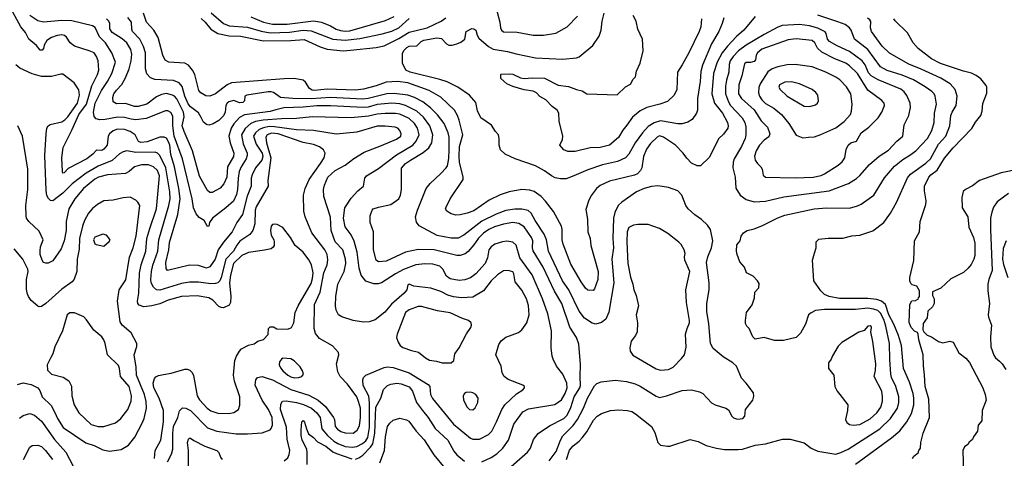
# Model space of a CAD drawing. Extents: x 997026 to 1115308, y 536381 to 619039.
# Tile 437 of 484: x 1089145 to 1097794, y 558885 to 562737. Entities that reach past the tile are written whole.
import ezdxf

# ---------------------------------------------------------------- set-up
doc = ezdxf.new("R2010")
doc.units = 0

msp = doc.modelspace()

# ---------------------------------------------------------------- linework, layer by layer
at = {"layer": '0CON20XD'}
for points in [[(1093332.5, 559205), (1093379.1, 559315), (1093406.5, 559355), (1093508.3, 559451.7), (1093565, 559486.7), (1093580, 559505), (1093580, 559515), (1093565, 559528), (1093435, 559577.1), (1093400, 559605), (1093384, 559635), (1093373.8, 559695), (1093326, 559795), (1093354.4, 559885), (1093375, 559916), (1093415, 559948), (1093525, 559990), (1093556.6, 560013.4), (1093599.2, 560075), (1093620.6, 560145), (1093613.5, 560226.5), (1093595.4, 560285), (1093555, 560360.8), (1093498.1, 560435), (1093485.5, 560505), (1093475, 560524), (1093435.6, 560534.4), (1093395, 560530.5), (1093343, 560497), (1093287.3, 560442.7), (1093220, 560355), (1093125, 560299.1), (1093025, 560293.9), (1092954.7, 560304.7), (1092905, 560317.9), (1092845, 560349.2), (1092755, 560380.4), (1092607.5, 560397.5), (1092565, 560413.3), (1092555, 560407.5), (1092544.3, 560365), (1092521.9, 560335), (1092411.2, 560238.8), (1092350.9, 560169.1), (1092267.2, 560102.8), (1092215, 560084.4), (1092165, 560080.6), (1092074.1, 560095.9), (1091975, 560126.9), (1091945, 560146), (1091925.8, 560185), (1091920, 560225), (1091921.1, 560305), (1091938.1, 560415), (1091996.2, 560525), (1092008.2, 560595), (1092007.3, 560635), (1091984.4, 560715), (1091916.4, 560785), (1091880.5, 560885), (1091875, 561002.5), (1091815.6, 561185), (1091814.4, 561245), (1091821.5, 561285), (1091850.5, 561355), (1091915, 561413.5), (1092005, 561458.9), (1092081.2, 561518.8), (1092170, 561575), (1092322.5, 561632.5), (1092455, 561688.5), (1092491.9, 561715), (1092496.9, 561735), (1092485, 561763.8), (1092465, 561784.2), (1092442.1, 561792.1), (1092355, 561803.5), (1092285, 561802.7), (1092105, 561748.8), (1091925, 561731.8), (1091725, 561764.7), (1091575, 561770.6), (1091382.3, 561797.7), (1091335, 561798), (1091285, 561788.1), (1091247.8, 561772.2), (1091215.3, 561745), (1091199.2, 561715), (1091221.4, 561645), (1091275.3, 561564.7), (1091280.6, 561535), (1091272.2, 561505), (1091214.6, 561435), (1091186.7, 561375), (1091179.1, 561345), (1091176.6, 561275), (1091143.5, 561186.5), (1091102.3, 561027.7), (1091053, 560957), (1091010, 560875), (1090935.3, 560784.7), (1090888.2, 560715), (1090861.2, 560635), (1090815, 560568.1), (1090785, 560555.6), (1090715, 560578.5), (1090635, 560582.1), (1090443.5, 560533.5), (1090431.2, 560551.2), (1090427.2, 560605), (1090454, 560715), (1090460.5, 560780.5), (1090533.8, 561026.2), (1090553.8, 561165), (1090543.7, 561253.7), (1090504, 561445), (1090472.3, 561552.3), (1090462.2, 561635), (1090453.2, 561665), (1090435, 561695.5), (1090415, 561704.6), (1090374.5, 561704.5), (1090265, 561663.3), (1090209.7, 561659.7), (1090187.3, 561667.3), (1090158.1, 561725), (1090115, 561754.6), (1090065, 561773.8), (1090005, 561774.6), (1089965, 561760.5), (1089933.3, 561735), (1089922.5, 561715), (1089912.2, 561635), (1089885, 561599.2), (1089865, 561590), (1089818.3, 561591.7), (1089786, 561555), (1089735, 561514.6), (1089570.5, 561429.5), (1089535, 561392.5), (1089525, 561390), (1089520, 561405), (1089514.5, 561524.5), (1089525.6, 561615), (1089603.7, 561766.4), (1089665, 561903.9), (1089731.4, 561995), (1089777.8, 562155), (1089829.2, 562255), (1089839.7, 562295), (1089835.3, 562375), (1089818.9, 562415), (1089797.8, 562445), (1089756.2, 562465), (1089626.2, 562505), (1089586.9, 562535), (1089555.7, 562585), (1089538.3, 562598.3), (1089515, 562604.5), (1089472.6, 562597.4), (1089425, 562582.2), (1089382, 562555), (1089358.8, 562515), (1089353.3, 562485), (1089340.7, 562469.3), (1089325, 562468.8), (1089291.4, 562511.4), (1089225, 562566), (1089195.6, 562625), (1089155, 562675.7), (1089067.3, 562835)], [(1095605, 562764), (1095506.9, 562645), (1095441.2, 562588.8), (1095361.1, 562505), (1095315.9, 562445), (1095270, 562365), (1095239.6, 562265), (1095223.6, 562085), (1095247.1, 562005), (1095319.6, 561915), (1095361.5, 561835), (1095368.9, 561805), (1095364.4, 561785), (1095327, 561733), (1095285.6, 561694.4), (1095201.7, 561528.3), (1095125, 561453.8), (1095095, 561453.8), (1095045.9, 561475.9), (1095005, 561520), (1094974, 561565), (1094904, 561635), (1094800, 561705), (1094765, 561717.5), (1094745, 561706.9), (1094685, 561648.9), (1094649.7, 561600.3), (1094624.2, 561535), (1094609.2, 561435), (1094597.4, 561412.6), (1094571.4, 561385), (1094545, 561371.5), (1094325, 561320.5), (1094245, 561280.6), (1094211.4, 561255), (1094168.6, 561195), (1094145, 561153.3), (1094118.8, 561071.2), (1094132.9, 560985), (1094135.7, 560875), (1094155.6, 560815), (1094162.9, 560755), (1094225.6, 560525), (1094224.2, 560455), (1094195, 560372.5), (1094181.7, 560358.3), (1094135, 560361.2), (1094115, 560379.2), (1094075.6, 560435), (1093985, 560590), (1093920, 560765), (1093911.1, 560805), (1093909.4, 560895), (1093902.9, 560925), (1093832.6, 561052.6), (1093762.4, 561142.4), (1093725.6, 561185), (1093665, 561227.5), (1093625, 561240), (1093555, 561246.7), (1093445, 561225.6), (1093365, 561200.6), (1093268, 561152), (1093135, 561059.5), (1093075, 561036.9), (1093015, 561022.5), (1092975, 561020), (1092935, 561032), (1092895.8, 561055.8), (1092886, 561075), (1092888, 561085), (1092925.8, 561165), (1093040, 561335), (1093040, 561355), (1093008.7, 561485), (1093004.2, 561535), (1093006.5, 561625), (1093038.2, 561725), (1093004.5, 561855.5), (1092991.8, 561895), (1092962.6, 561942.6), (1092845, 562056.5), (1092742.9, 562115), (1092555, 562184.2), (1092464.1, 562194.1), (1092365, 562187.5), (1092275, 562155.9), (1092165, 562127.9), (1092095, 562117.3), (1091845, 562127.2), (1091735, 562116.2), (1091715, 562118.8), (1091691.7, 562131.7), (1091655, 562189.1), (1091635, 562206.6), (1091555, 562221.8), (1091467.1, 562217.1), (1091005, 562182.9), (1090967.1, 562165), (1090865, 562085.6), (1090815, 562065.6), (1090779.3, 562069.3), (1090734.5, 562094.5), (1090718.1, 562115), (1090682.3, 562255), (1090663.7, 562293.6), (1090628.8, 562338.8), (1090595, 562356.7), (1090453.4, 562363.4), (1090422.6, 562382.6), (1090403.3, 562425), (1090360.2, 562580.2), (1090324.4, 562645), (1090257.5, 562715), (1090231.5, 562795)], [(1090826.7, 562796.7), (1090935.1, 562705.2), (1090985, 562684.4), (1091145, 562673.1), (1091266.7, 562636.7), (1091345, 562622.8), (1091515, 562626.6), (1091635, 562645.6), (1091705, 562640.7), (1091895, 562566.2), (1092005, 562557.2), (1092131.5, 562571.5), (1092327.5, 562612.5), (1092415, 562637.3), (1092475, 562667.1), (1092565, 562747.3)], [(1095141.5, 562338.5), (1095126.9, 562283.1), (1095122.8, 562195), (1095097.7, 562045), (1095097.4, 561942.6), (1095090, 561915), (1095050.3, 561859.7), (1095015, 561837.1), (1094965, 561822.5), (1094925, 561823.8), (1094775, 561847.9), (1094717.2, 561832.8), (1094665, 561800.4), (1094614, 561745), (1094550, 561655), (1094496.4, 561555), (1094467.1, 561525), (1094396.8, 561493.2), (1094265, 561461.3), (1094135, 561418), (1094012, 561365), (1093945, 561339.5), (1093895, 561339.5), (1093848.3, 561348.3), (1093815, 561365.5), (1093755, 561410.5), (1093675, 561454.3), (1093495.6, 561515.6), (1093407.7, 561557.7), (1093366.7, 561595), (1093356.2, 561635), (1093356.2, 561695), (1093350, 561725), (1093324.2, 561754.2), (1093289.7, 561809.7), (1093195.8, 561875), (1093167, 561937), (1093150.2, 562010.2), (1093095.9, 562075.9), (1092993.5, 562143.5), (1092900.9, 562190.9), (1092835, 562212.2), (1092575.3, 562275.3), (1092535.3, 562295.3), (1092506.2, 562355), (1092507.9, 562442.1), (1092521.5, 562468.5), (1092545, 562493.8), (1092565, 562504.6), (1092631.7, 562508.3), (1092670.8, 562545), (1092695, 562558.2), (1092807.8, 562577.8), (1092851.2, 562571.2), (1092895, 562525.4), (1092914.7, 562514.7), (1092944, 562514), (1092985, 562524.1), (1093020.9, 562539.1), (1093054, 562565), (1093066.2, 562635), (1093115, 562660.6), (1093135, 562657.5), (1093150, 562645), (1093162.7, 562602.7), (1093178.8, 562575), (1093262.1, 562502.1), (1093305, 562479.1), (1093428.5, 562458.5), (1093505, 562436.9), (1093675, 562402.9), (1093915, 562391.5), (1094035, 562403.1), (1094057.8, 562412.2), (1094179.1, 562510.9), (1094235, 562593.8), (1094252.9, 562645), (1094260.8, 562725), (1094277.3, 562795)], [(1093334.5, 562815), (1093361.1, 562715), (1093366.9, 562665), (1093375.8, 562645), (1093395, 562631.1), (1093515, 562626.7), (1093655, 562600), (1093745, 562600), (1093855, 562618.6), (1093954.5, 562675.5), (1094045, 562768)], [(1093205, 558854.5), (1093285, 558892.2), (1093337.1, 558925), (1093388.1, 558975), (1093438.9, 559045), (1093485, 559185.8), (1093565, 559294.4), (1093615, 559320.4), (1093845, 559357.1), (1093905, 559400), (1093935.9, 559455), (1093953.1, 559505), (1093950, 559545), (1093914.4, 559625), (1093861.4, 559695), (1093830, 559755), (1093822.6, 559782.6), (1093813.1, 559855), (1093817.5, 560005), (1093784.4, 560155.6), (1093737.3, 560285), (1093645.2, 560495.2), (1093538.4, 560645), (1093506.2, 560756.2), (1093475, 560783.6), (1093425, 560792.1), (1093385, 560787.3), (1093318, 560765), (1093285, 560742.2), (1093265.5, 560715), (1093254.6, 560645.4), (1093234.1, 560595.9), (1093152.1, 560505), (1093105, 560471.1), (1093055.8, 560454.2), (1093005, 560448), (1092925, 560461.1), (1092895.2, 560485.2), (1092862.7, 560545), (1092835, 560573.1), (1092775, 560590.9), (1092704.7, 560594.7), (1092623.8, 560583.8), (1092515.7, 560544.3), (1092445, 560505.9), (1092323.1, 560426.9), (1092293.8, 560416.2), (1092255, 560416.2), (1092185, 560441.1), (1092143, 560493), (1092127.3, 560555), (1092109.7, 560695), (1092082.3, 560792.3), (1092055, 560848.1), (1092005, 560919.2), (1091988.4, 560995), (1092000.4, 561085), (1092055, 561170.6), (1092114.3, 561235), (1092164.2, 561275), (1092176, 561345), (1092190.8, 561365), (1092295, 561429.4), (1092455, 561550.9), (1092598.8, 561635), (1092628.6, 561671.4), (1092652.8, 561725), (1092638.2, 561785), (1092613.4, 561825), (1092565, 561868.6), (1092485, 561906.2), (1092445, 561913.8), (1092355, 561913.8), (1092285, 561908.9), (1092209.9, 561890.1), (1092055, 561874.2), (1091715, 561884.7), (1091575, 561869.4), (1091445, 561867.9), (1091284.6, 561855.4), (1091216.6, 561843.4), (1091173.9, 561826.1), (1091125, 561781.5), (1091091.9, 561725), (1091108.5, 561648.5), (1091141.6, 561565), (1091143.4, 561545), (1091135.3, 561515), (1091090.9, 561445), (1091073.8, 561405), (1091062.7, 561345), (1091057.5, 561245), (1091047.8, 561202.3), (1091021.8, 561145), (1090955.7, 561084.3), (1090836.9, 560995), (1090811.2, 560955), (1090805, 560923.3), (1090795, 560922.5), (1090765, 560973.8), (1090720.6, 561000.6), (1090693.4, 561033.4), (1090672.1, 561085), (1090660.6, 561165), (1090574.3, 561515), (1090501.8, 561715), (1090490.6, 561805), (1090491.3, 561891.3), (1090472.4, 561922.4), (1090445, 561937.1), (1090425, 561936.6), (1090255, 561868.8), (1090165, 561856.7), (1090124, 561864), (1090065, 561877.1), (1090005, 561880.4), (1089895, 561860.2), (1089849.2, 561859.2), (1089816.3, 561866.3), (1089798, 561888), (1089793.2, 561925), (1089806.2, 562005), (1089862.6, 562115), (1089915.8, 562195), (1089952.7, 562265), (1089986.9, 562365), (1089955.3, 562445.3), (1089899.6, 562535), (1089847.1, 562587.1), (1089807.5, 562667.5), (1089783, 562683), (1089603.2, 562726.8), (1089515, 562730), (1089354.1, 562714.1), (1089305, 562726), (1089233.8, 562773.8)], [(1089936.9, 562656.9), (1089935.4, 562705), (1089927.9, 562725), (1089906.7, 562745)], [(1093796.8, 558863.2), (1093856.5, 558945), (1093894.1, 559045), (1093916.1, 559083.9), (1094006.5, 559173.5), (1094044.4, 559225.6), (1094097.7, 559325), (1094131.5, 559415), (1094195, 559520.8), (1094215, 559542.9), (1094251.7, 559558.3), (1094375, 559570.5), (1094475, 559561.1), (1094551.4, 559538.6), (1094595, 559519.5), (1094735, 559432.2), (1094765, 559419.4), (1094825, 559433.3), (1094965, 559480), (1095045, 559487.5), (1095115, 559470.5), (1095145, 559453.1), (1095221.2, 559371.2), (1095255, 559354.4), (1095347.1, 559327.1), (1095371.7, 559311.7), (1095401.2, 559255), (1095415, 559241.2), (1095449.5, 559229.5), (1095497.5, 559235), (1095513.8, 559255), (1095520, 559315), (1095583.2, 559396.8), (1095592.3, 559432.3), (1095589.1, 559459.1), (1095525, 559546.7), (1095485, 559590), (1095440, 559695), (1095408.8, 559725), (1095325, 559776), (1095235, 559849.2), (1095212.2, 559895), (1095199.4, 560065), (1095179.5, 560175), (1095181.5, 560245), (1095201.3, 560365), (1095202, 560425), (1095178.4, 560605), (1095188, 560655), (1095222.7, 560735), (1095234.6, 560795), (1095213.6, 560893.6), (1095185, 560934), (1095135, 560984), (1095074.5, 561024.5), (1095015.4, 561075.4), (1094996.1, 561106.1), (1094961.1, 561195), (1094924.6, 561234.6), (1094845, 561264.3), (1094749.1, 561279.1), (1094695, 561273.3), (1094631.2, 561255), (1094563.8, 561226.2), (1094432.9, 561135), (1094403.1, 561105), (1094372.2, 561045), (1094360.5, 560995), (1094354.6, 560815), (1094360, 560735), (1094347.5, 560635), (1094363.3, 560425), (1094320.6, 560169.4), (1094291.9, 560108.1), (1094255, 560076.7), (1094205, 560063.5), (1094172.9, 560072.9), (1094106.7, 560115), (1094058.1, 560178.1), (1093968, 560365), (1093912.9, 560445), (1093789.7, 560705), (1093772.6, 560805), (1093752.7, 560855), (1093672.3, 560975), (1093638.8, 561038.8), (1093610.8, 561060.8), (1093555, 561073.3), (1093495, 561074.7), (1093415, 561060.3), (1093330.8, 561029.2), (1093205, 560968.6), (1093045, 560844.6), (1092995, 560817.9), (1092935, 560818.2), (1092813, 560843), (1092655, 560925.8), (1092628.9, 560958.9), (1092622.5, 561005), (1092637.8, 561065), (1092715.4, 561254.6), (1092750.2, 561299.8), (1092845, 561387.5), (1092890.5, 561435), (1092901.8, 561455), (1092913, 561517), (1092916.5, 561595), (1092917.3, 561705), (1092909.2, 561745), (1092873.2, 561825), (1092815, 561902.1), (1092754.4, 561964.4), (1092686, 562016), (1092613.7, 562053.7), (1092555, 562075.3), (1092435, 562088.7), (1092368.8, 562085), (1092205, 562046.4), (1092155, 562040.6), (1091875, 562053.2), (1091705, 562042.8), (1091543.8, 562043.8), (1091435, 562053.2), (1091375, 562097.8), (1091355, 562104.7), (1091326.9, 562103.1), (1091140, 562075), (1091123.3, 562065), (1091120, 562025), (1091105, 562010), (1091075, 562007.5), (1091026.4, 562026.4), (1090981.9, 562015), (1090966.4, 562003.6), (1090955.5, 561985), (1090950, 561925), (1090936.2, 561893.8), (1090895, 561851.8), (1090845, 561822.5), (1090805, 561811.9), (1090785, 561816.9), (1090758.8, 561838.8), (1090738.8, 561878.8), (1090715, 561919.1), (1090645, 561972.7), (1090625, 561998.5), (1090596, 562065), (1090571.9, 562151.9), (1090545, 562183.8), (1090495, 562203.4), (1090332.4, 562212.4), (1090295, 562227.8), (1090261.6, 562261.6), (1090248.8, 562305), (1090248.8, 562445), (1090232.9, 562502.9), (1090200.4, 562565), (1090136.9, 562635), (1090128.8, 562655), (1090125.4, 562715), (1090095, 562757.7)], [(1090738.7, 562748.7), (1090774.6, 562715), (1090825, 562652.7), (1090885, 562614.6), (1090985, 562596.7), (1091085, 562593.3), (1091285, 562552.5), (1091525, 562553.8), (1091643.8, 562563.8), (1091785, 562497.6), (1091845, 562478.4), (1091985, 562464.1), (1092050.4, 562469.6), (1092276.6, 562493.4), (1092345, 562506.8), (1092475, 562571), (1092565, 562627.5), (1092724.1, 562665.9), (1092846, 562725), (1092887.1, 562755)], [(1091175, 562761.2), (1091285, 562714.8), (1091365, 562696.8), (1091495, 562697.6), (1091725, 562726.5), (1091795.2, 562715.2), (1091873.5, 562683.5), (1091925.2, 562655.2), (1091962.8, 562642.8), (1092005, 562635.7), (1092045, 562639.8), (1092358.6, 562731.4), (1092435, 562764.1)], [(1095132.5, 562745), (1095126.7, 562675), (1095114.2, 562635), (1095022, 562445), (1094965, 562340), (1094922.7, 562277.3), (1094917.1, 562125), (1094894.3, 562075.7), (1094835, 562020), (1094767.5, 561995), (1094652.5, 561965), (1094595, 561936), (1094527.3, 561882.7), (1094478.7, 561811.3), (1094442.4, 561767.6), (1094405, 561702.5), (1094325, 561635.8), (1094245, 561615.7), (1094155, 561611.4), (1094025, 561580), (1093960.5, 561580.5), (1093923.9, 561593.9), (1093890, 561635), (1093913.9, 561686.1), (1093916.2, 561715), (1093883.8, 561845), (1093881.2, 561915), (1093865, 561943.3), (1093823.3, 561975), (1093765, 562033.3), (1093715, 562063.8), (1093685, 562093.8), (1093655, 562108.8), (1093575, 562120), (1093475, 562149.2), (1093424.2, 562174.2), (1093371.7, 562221.7), (1093370, 562255), (1093375, 562260), (1093445, 562262.5), (1093475, 562258), (1093545, 562226.2), (1093575, 562220), (1093645, 562226.9), (1093755, 562224.3), (1093875, 562161.2), (1093965, 562152), (1094035, 562124), (1094085, 562113.3), (1094125, 562086.7), (1094391.7, 562078.3), (1094465, 562146.7), (1094509.3, 562170.7), (1094533.3, 562215), (1094552.5, 562235), (1094563.3, 562285), (1094596, 562355), (1094620, 562465), (1094616, 562565), (1094573.8, 562655), (1094558.8, 562725), (1094532, 562775)], [(1093948.8, 558875), (1093975, 558955.6), (1094005.2, 558994.8), (1094058.2, 559035), (1094084.6, 559065), (1094125, 559116.9), (1094185, 559220), (1094216.7, 559255), (1094255, 559277.9), (1094335, 559305.4), (1094405, 559312.1), (1094485, 559306.2), (1094522, 559295), (1094555.3, 559275.3), (1094695, 559165.6), (1094723.5, 559113.5), (1094751.2, 559025), (1094775, 559001.9), (1094835, 558990.6), (1094855, 558992.9), (1095035, 559051.4), (1095105, 559031.9), (1095175, 558996.7), (1095265, 558973.5), (1095335, 558962.5), (1095455, 558962.5), (1095495, 558966.9), (1095605, 559001.5), (1095695, 559013.5), (1095845, 559052.9), (1095913, 559053), (1096035, 559020), (1096098, 558975), (1096156.7, 558946.7), (1096315, 558923.1), (1096358, 558935), (1096421.4, 558965), (1096701.5, 559145), (1096795, 559234.5), (1096856.2, 559325), (1096868.2, 559375), (1096868.2, 559425), (1096841.8, 559515), (1096803.3, 559595), (1096796, 559625), (1096786.6, 559753.4), (1096784.7, 559895), (1096754.3, 560045.7), (1096735, 560103.9), (1096705, 560160.9), (1096683.2, 560183.2), (1096644.7, 560195.3), (1096595, 560202.5), (1096485, 560191.9), (1096215, 560190.9), (1096135, 560182.5), (1096095.6, 560164.4), (1096074.4, 560145.6), (1096046.6, 560063.4), (1096004.2, 559985), (1095963.8, 559945), (1095855, 559920), (1095775, 559920), (1095685, 559945.7), (1095605, 559931.2), (1095585, 559952.5), (1095552.5, 560025), (1095532.5, 560045), (1095520.7, 560070.7), (1095520, 560095), (1095530, 560165), (1095577.3, 560232.7), (1095600, 560295), (1095602.5, 560345), (1095637, 560383), (1095639.3, 560419.3), (1095626.7, 560445), (1095586.7, 560485), (1095530, 560515), (1095510, 560565), (1095470.8, 560610.8), (1095446.2, 560676.2), (1095440, 560705), (1095445, 560760), (1095472.5, 560795), (1095482.5, 560835), (1095503.3, 560865), (1095535, 560886), (1095595, 560899.2), (1095665, 560927.5), (1095805, 560997.1), (1095865, 561019.4), (1096123, 561077), (1096235, 561086.2), (1096435, 561082.2), (1096505, 561101.9), (1096535, 561116.9), (1096647.1, 561195), (1096740.2, 561349.8), (1096830.1, 561449.9), (1096901.8, 561508.2), (1096963.7, 561546.3), (1097016.7, 561585), (1097120, 561695), (1097157.5, 561765), (1097177.8, 561835), (1097180.5, 561915), (1097197.8, 561995), (1097186.9, 562065), (1097178.1, 562085), (1097157.3, 562107.3), (1097098.3, 562148.3), (1096995, 562208.9), (1096895, 562251.2), (1096765, 562292.2), (1096705, 562324.6), (1096595.2, 562475.2), (1096477.8, 562567.7), (1096448.6, 562645), (1096435, 562666.2), (1096395, 562694.7), (1096329.8, 562719.8)], [(1095328.5, 562755), (1095314.6, 562705), (1095285.4, 562635), (1095222.7, 562525), (1095141.5, 562338.5)], [(1096485.3, 558834.7), (1096803.4, 559066.6), (1096875, 559125.5), (1096938.5, 559205), (1096979.7, 559280.2), (1096998.7, 559355), (1097000, 559415), (1096994.2, 559454.2), (1096961.3, 559555), (1096908.9, 559675), (1096890.3, 559875), (1096864.8, 559965), (1096824.5, 560064.5), (1096780.6, 560145), (1096749.1, 560235), (1096714.8, 560264.8), (1096675, 560279.4), (1096595, 560290.2), (1096345, 560287.4), (1096255, 560306.4), (1096213.5, 560325), (1096181.2, 560355), (1096121.4, 560445), (1096110, 560625), (1096125, 560687.5), (1096140, 560735), (1096142, 560785), (1096165, 560809.2), (1096245, 560820), (1096375, 560820), (1096455, 560838.8), (1096525, 560844.2), (1096637.4, 560882.6), (1096734, 560955), (1096795, 561038.8), (1096847.6, 561132.4), (1096942, 561348), (1096970.6, 561379.4), (1097105, 561476.9), (1097145, 561514.6), (1097216.7, 561645), (1097279.2, 561715), (1097315.8, 561805), (1097324.7, 561895.3), (1097334.8, 561925.2), (1097371.3, 561985), (1097379.3, 562065), (1097360.8, 562125), (1097318.9, 562175), (1097234.8, 562224.8), (1097064, 562304), (1096956, 562346), (1096785, 562443.5), (1096721.5, 562505), (1096628.2, 562635), (1096619.5, 562665), (1096620.3, 562720.3), (1096612.5, 562735), (1096590.9, 562750.9)], [(1096329.8, 562719.8), (1096155, 562775.8)], [(1096986.4, 558883.6), (1097000, 558905), (1097036.4, 558933.6), (1097042.5, 558955), (1097057, 558973), (1097060, 559025), (1097080.8, 559105), (1097137.5, 559245), (1097132, 559405), (1097097.2, 559515), (1097091.7, 559618.3), (1097082.7, 559697.3), (1097080.8, 559795), (1097043.8, 559925), (1097037, 559977), (1097030, 559990), (1097005, 560003.3), (1096975, 560033.8), (1096958.8, 560078.8), (1096963, 560237), (1096981.7, 560268.3), (1097015, 560270), (1097021.7, 560278.3), (1097038.3, 560281.7), (1097040, 560295), (1097050, 560305), (1097050, 560355), (1097026.4, 560396.4), (1096985, 560410), (1096971.7, 560421.7), (1096962.5, 560445), (1096963.6, 560473.6), (1096997.7, 560622.3), (1097004.2, 560795), (1097048.6, 560875), (1097055.7, 560965), (1097104.3, 561115), (1097106.8, 561146.8), (1097091.5, 561235), (1097091.8, 561275), (1097129.2, 561355), (1097147.3, 561375), (1097203.9, 561416.1), (1097269.1, 561520.9), (1097345, 561611.4), (1097507, 561783), (1097541.3, 561838.7), (1097588, 561895), (1097600, 561935), (1097605, 562000), (1097639.3, 562090.7), (1097640, 562145), (1097635, 562160), (1097588.3, 562218.3), (1097545, 562248), (1097505, 562267.5), (1097435.9, 562284.1), (1097232.3, 562352.3), (1097155, 562394.5), (1097035.5, 562485.5), (1096993.4, 562533.4), (1096943, 562623), (1096835.9, 562725.9), (1096824.2, 562744.2)], [(1093415, 558772.8), (1093605, 558938.6), (1093630.6, 558975), (1093658.7, 559051.3), (1093697.8, 559102.2), (1093798, 559172), (1093925, 559234.7), (1093954.7, 559265), (1093987.1, 559332.9), (1094015.7, 559425), (1094065, 559503.8), (1094072, 559525), (1094066.7, 559605), (1094071.4, 559708.6), (1094056.3, 559886.4), (1094034.5, 559945), (1093976.6, 560036.6), (1093906.1, 560245), (1093843.1, 560353.1), (1093743.5, 560563.5), (1093656.4, 560706.4), (1093650, 560735), (1093651.3, 560795), (1093640.3, 560825), (1093575, 560919.6), (1093528, 560948), (1093475, 560956), (1093395, 560941.2), (1093315, 560916.8), (1093265.6, 560894.4), (1093217.9, 560862.1), (1093175, 560817.9), (1093135, 560761.5), (1093085, 560700.4), (1093057.9, 560682.1), (1093015, 560665.3), (1092985, 560665.3), (1092785, 560716), (1092645, 560720), (1092533.8, 560695), (1092365, 560618.1), (1092295, 560610), (1092276, 560625), (1092252.2, 560715), (1092252.5, 560875), (1092224, 560955), (1092223.8, 561015), (1092241.2, 561065), (1092250, 561075), (1092295, 561090.6), (1092405, 561113.3), (1092476.3, 561163.7), (1092490.6, 561195), (1092498.9, 561245), (1092497.4, 561432.6), (1092535, 561475.5), (1092576.2, 561503.8), (1092689.2, 561570.8), (1092738.7, 561611.3), (1092763.8, 561655), (1092772.5, 561725), (1092748, 561805), (1092691.6, 561881.6), (1092632.7, 561935), (1092535, 561984.2), (1092485, 561997.8), (1092415, 562003.5), (1092285, 561993.5), (1092205, 561970), (1092165, 561965.2), (1091875, 561981.7), (1091755, 561981.5), (1091635, 561969.1), (1091465, 561963.1), (1091395, 561944.8), (1091345, 561931.2), (1091118.3, 561901.7), (1091075, 561878.5), (1091026.6, 561823.4), (1091002.7, 561785), (1090982.7, 561715), (1090993.3, 561655), (1091024.7, 561565), (1091022.8, 561535), (1090970, 561445), (1090964.6, 561355.4), (1090937.5, 561295), (1090905, 561257.1), (1090835, 561220.8), (1090815, 561220.8), (1090795, 561236), (1090725, 561362), (1090662.3, 561585), (1090588.2, 561755), (1090572.7, 561805), (1090589.8, 561885), (1090584.9, 561924.8), (1090525, 562042.5), (1090505.6, 562065), (1090486, 562075), (1090435, 562090.4), (1090388.9, 562081.1), (1090345, 562060), (1090262.5, 561995), (1090185.3, 561974.7), (1090153.6, 561976.4), (1090075, 562002.7), (1089995, 561999.4), (1089966.2, 562015), (1089963.5, 562055), (1089970.9, 562085), (1089995, 562119.4), (1090042.5, 562167.5), (1090073.6, 562226.4), (1090105, 562306), (1090122.7, 562375), (1090129.4, 562435), (1090120, 562475), (1090084.6, 562535), (1090045, 562568.9), (1089955.5, 562625), (1089936.9, 562656.9)], [(1095595, 561136.9), (1095695, 561142.9), (1095857.1, 561182.9), (1096255, 561233.4), (1096425, 561299.4), (1096496.1, 561343.9), (1096525, 561368.6), (1096609.4, 561465), (1096695, 561540), (1096775, 561592.2), (1096848.5, 561671.5), (1096902.2, 561715), (1096913.5, 561815), (1096953.5, 561895), (1096969.5, 561965), (1096966.4, 562005), (1096938, 562072), (1096913.6, 562105), (1096885, 562128.2), (1096685, 562208.8), (1096625, 562243.3), (1096599.9, 562269.9), (1096571.3, 562341.3), (1096545, 562375.4), (1096435, 562459.4), (1096325, 562506.6), (1096256.7, 562545), (1096240.8, 562565), (1096230, 562615), (1096220.9, 562630.9), (1096155, 562664.1), (1096083.7, 562683.7), (1095995, 562694.1), (1095843.7, 562686.3), (1095805, 562673.1), (1095685, 562608.7), (1095526.1, 562513.9), (1095458.7, 562465), (1095413.1, 562415), (1095386.4, 562375), (1095377.6, 562345), (1095374.7, 562275), (1095352.8, 562205), (1095344.1, 562154.1), (1095343.3, 562085), (1095369.7, 562015), (1095388.6, 561985), (1095490, 561875), (1095514.1, 561835), (1095523.7, 561795), (1095524.1, 561725.9), (1095516.6, 561695), (1095485.3, 561624.7), (1095420.5, 561515), (1095411.5, 561485), (1095409.1, 561435), (1095429.5, 561355), (1095436.3, 561256.3), (1095472.5, 561195), (1095525, 561159.4), (1095595, 561136.9)], [(1095955, 561347.1), (1096115, 561353.8), (1096185, 561370), (1096215, 561383.1), (1096335, 561460), (1096370.5, 561489.5), (1096392.7, 561525), (1096405, 561597.5), (1096420.8, 561635), (1096445, 561656.2), (1096495, 561670), (1096537.4, 561742.6), (1096605, 561792.9), (1096685.8, 561875), (1096718.6, 561925), (1096740, 561985), (1096737.5, 562005), (1096717.8, 562027.8), (1096595, 562118.2), (1096505, 562263.8), (1096433, 562333), (1096402.9, 562355), (1096303.8, 562393.8), (1096192, 562452), (1096152.5, 562487.5), (1096130, 562535), (1096105, 562555.5), (1095965, 562568.2), (1095895, 562560.8), (1095665, 562479.3), (1095624.4, 562445), (1095614.4, 562425), (1095607.1, 562385), (1095595, 562370), (1095565, 562361.4), (1095525, 562361.4), (1095510, 562350), (1095489.2, 562245), (1095462, 562165), (1095458.8, 562085), (1095485, 562045.5), (1095595, 561945.5), (1095658.1, 561848.1), (1095714.1, 561794.1), (1095733.8, 561735), (1095725, 561708.8), (1095685, 561680), (1095642.5, 561635), (1095615, 561586.7), (1095600.5, 561539.5), (1095605, 561503.3), (1095624.4, 561474.4), (1095656.2, 561445), (1095666, 561425), (1095675, 561373.3), (1095695, 561352.9), (1095955, 561347.1)], [(1090442.2, 558855), (1090479.4, 558920.6), (1090490, 558965), (1090488.4, 559105), (1090494.5, 559165), (1090533.2, 559245), (1090547.6, 559302.4), (1090575, 559330), (1090605, 559327.1), (1090645, 559304.6), (1090795, 559153.9), (1090875, 559123.2), (1091045, 559100.9), (1091145, 559100.5), (1091275, 559108.6), (1091343.8, 559135), (1091355, 559146.2), (1091365, 559177.5), (1091362.5, 559245), (1091329.5, 559315), (1091275.4, 559395), (1091212.5, 559527.5), (1091217.5, 559575), (1091235, 559594), (1091275, 559603.3), (1091319.8, 559589.8), (1091365, 559574.7), (1091525, 559489.2), (1091685, 559438.9), (1091766.7, 559396.7), (1091829.8, 559339.8), (1091901.5, 559245), (1091909.6, 559225), (1091916.5, 559165), (1091935, 559140), (1091965, 559121.8), (1092005, 559108.5), (1092075, 559106.4), (1092108.1, 559131.9), (1092128.3, 559171.7), (1092139.1, 559245), (1092137.8, 559325), (1092122.2, 559385), (1092104.7, 559425), (1092025, 559537.9), (1091958.9, 559605), (1091939.5, 559645), (1091928.9, 559715), (1091948.8, 559795), (1091943.8, 559813.8), (1091891.7, 559871.7), (1091777.8, 559937.8), (1091742.6, 559982.6), (1091731.5, 560025), (1091735.3, 560235), (1091783.9, 560345), (1091815.8, 560515), (1091846.2, 560585), (1091852.6, 560627.4), (1091844.1, 560675), (1091826.1, 560715), (1091711.8, 560865), (1091652.2, 561005), (1091641.5, 561055), (1091639.1, 561195), (1091652.1, 561255), (1091687.3, 561335), (1091787.1, 561475), (1091819.5, 561525), (1091826.7, 561565), (1091812.9, 561595), (1091779.5, 561619.5), (1091725, 561641.5), (1091635, 561660), (1091416.1, 561736.1), (1091357.8, 561742.2), (1091317.3, 561725), (1091306.5, 561705), (1091312.4, 561655), (1091349.6, 561525), (1091324.4, 561325), (1091326.9, 561275), (1091221.3, 561095), (1091214.1, 561065), (1091210.7, 560945), (1091192.9, 560885), (1091165, 560852.1), (1091077, 560793), (1091052.5, 560757.5), (1091023, 560705), (1090955.1, 560634.9), (1090915, 560474.3), (1090901.6, 560445), (1090883.8, 560426.2), (1090865, 560419.1), (1090822.9, 560417.1), (1090715, 560433.5), (1090635, 560433.5), (1090565, 560420.3), (1090375, 560362.8), (1090345, 560366.1), (1090318.6, 560388.6), (1090300, 560425), (1090296.2, 560455), (1090301.5, 560525), (1090315, 560581.4), (1090358.4, 560705), (1090366.7, 560805), (1090454.1, 561104.1), (1090465.2, 561165), (1090462.6, 561225), (1090429.4, 561435), (1090375.8, 561545.8), (1090355.6, 561565.6), (1090334.3, 561574.3), (1090165, 561570.7), (1090085, 561584.5), (1090052.2, 561577.8), (1090021.2, 561558.8), (1089958.4, 561501.6), (1089835, 561452.3), (1089729.8, 561390.2), (1089605.3, 561295), (1089525, 561213.2), (1089435, 561146.9), (1089415, 561149.2), (1089396.4, 561166.4), (1089383, 561193), (1089376.1, 561236.1), (1089366.1, 561545), (1089376.2, 561733.8), (1089384.4, 561785), (1089395.7, 561805), (1089412.9, 561817.1), (1089515, 561840.5), (1089542.5, 561857.5), (1089566.8, 561883.2), (1089652.6, 562005), (1089669.4, 562075), (1089665, 562120), (1089623.3, 562183.3), (1089525, 562258.8), (1089505, 562260), (1089425, 562238.6), (1089335, 562238.6), (1089255, 562260.6), (1089145, 562312.9), (1089110.1, 562340.1)], [(1096025, 561699.4), (1096075, 561704.3), (1096125, 561709.4), (1096182.4, 561727.6), (1096315, 561788.1), (1096387.7, 561842.3), (1096441.1, 561905), (1096451.8, 561935), (1096458.2, 561995), (1096446.5, 562085), (1096408.1, 562148.1), (1096348.1, 562208.1), (1096315, 562231.8), (1096225, 562277.1), (1096105, 562322.9), (1095955, 562342.9), (1095885, 562340.3), (1095805, 562324.7), (1095754.4, 562305.6), (1095715, 562278.8), (1095648.2, 562175), (1095637.9, 562142.1), (1095634.7, 562095), (1095644.1, 562065), (1095665, 562032.7), (1095695, 562000.9), (1095769.4, 561959.4), (1095836.4, 561905), (1095901.5, 561825), (1095963.8, 561723.8), (1096025, 561699.4)], [(1096085, 561974.3), (1096135, 561988.8), (1096153.3, 562005), (1096160, 562025), (1096156.7, 562075), (1096139.2, 562099.2), (1096106.7, 562125), (1095995, 562174.2), (1095925, 562192.9), (1095865, 562190), (1095820, 562165), (1095814, 562145), (1095825, 562123.3), (1095886.2, 562065), (1096035, 561978.6), (1096085, 561974.3)], [(1090328.9, 558885), (1090335.7, 558955), (1090384.4, 559045), (1090408.5, 559205), (1090407.9, 559305), (1090370.8, 559415), (1090324.1, 559505), (1090318.2, 559545), (1090327.8, 559585), (1090339.8, 559600.2), (1090365, 559612.9), (1090408.7, 559621.3), (1090475, 559633.2), (1090595, 559669.2), (1090615, 559669.6), (1090640.1, 559660.1), (1090659.7, 559639.7), (1090671.8, 559611.8), (1090703.3, 559435), (1090725, 559397.8), (1090790, 559325), (1090825, 559302.1), (1090885, 559281.2), (1090981.3, 559278.7), (1091025, 559287.8), (1091067.5, 559315), (1091079.1, 559350.9), (1091078.9, 559425), (1091031.7, 559561.7), (1091023.8, 559616.2), (1091035.4, 559744.6), (1091048.1, 559781.9), (1091074.3, 559825.7), (1091094.3, 559845.7), (1091155, 559878.8), (1091205, 559890), (1091236.4, 559913.6), (1091285, 559927.5), (1091328.3, 559971.7), (1091330, 560025), (1091345, 560040), (1091375, 560040), (1091402.5, 560022.5), (1091500.7, 560020.7), (1091533.3, 560035), (1091553.3, 560075), (1091563.3, 560165), (1091592, 560225), (1091705, 560420), (1091718, 560465), (1091721.3, 560515), (1091708.9, 560585), (1091685, 560629.2), (1091635, 560694.3), (1091564, 560755), (1091524, 560825), (1091455, 560911.2), (1091407.3, 560937.3), (1091385, 560942.5), (1091365, 560939.2), (1091353.5, 560925), (1091346.7, 560885), (1091354.6, 560844.6), (1091376, 560805), (1091380, 560785), (1091378.8, 560755), (1091371.7, 560738.3), (1091355, 560726.2), (1091296.4, 560713.6), (1091155, 560692.9), (1091095, 560666), (1091022.3, 560595), (1090996.3, 560495), (1090988.6, 560425), (1091000, 560305), (1090996.2, 560255), (1090985, 560230), (1090935, 560208), (1090915, 560209.2), (1090895, 560219.2), (1090841.4, 560275), (1090806, 560296), (1090705, 560313.3), (1090565, 560307.2), (1090448, 560275), (1090375, 560242.5), (1090305, 560223.3), (1090235, 560215.7), (1090195, 560230.8), (1090183.8, 560245), (1090180, 560265), (1090190.9, 560335), (1090198, 560512), (1090211.8, 560585), (1090252.5, 560705), (1090262.6, 560815), (1090287.2, 560902.7), (1090347.2, 561075), (1090373.1, 561365), (1090353.8, 561413.8), (1090321.4, 561445), (1090275, 561462.9), (1090215, 561461.5), (1090153.8, 561445), (1090106, 561405), (1090073.6, 561386.4), (1089915, 561375.9), (1089835.7, 561354.3), (1089805, 561336.9), (1089703.8, 561255), (1089629.6, 561165), (1089577.3, 561075), (1089553.9, 560966.1), (1089551.5, 560885), (1089534.6, 560795.4), (1089509.4, 560725), (1089435, 560620), (1089395, 560600), (1089375, 560598), (1089355, 560606.2), (1089341.4, 560625), (1089325.6, 560675), (1089323.8, 560706.2), (1089328.3, 560741.7), (1089351.9, 560805), (1089315, 560881.2), (1089225, 560964.2), (1089205.7, 560995), (1089200.6, 561015), (1089200, 561105), (1089215.4, 561245), (1089216.2, 561425), (1089168.9, 561715), (1089128.6, 561805)], [(1097925, 561425.6), (1097765, 561391.1), (1097574.4, 561325.6), (1097515, 561278), (1097452.5, 561247.5), (1097432.5, 561227.5), (1097420, 561175), (1097424, 561085), (1097474.3, 561005), (1097482.9, 560915), (1097522.2, 560825), (1097534.6, 560774.6), (1097534.4, 560665), (1097526.2, 560633.8), (1097501.3, 560588.7), (1097476, 560555), (1097435, 560518), (1097325, 560462), (1097235, 560378.8), (1097161.7, 560348.3), (1097162.5, 560315), (1097178.8, 560285), (1097178.8, 560245), (1097163.3, 560215), (1097123, 560177), (1097115, 560120), (1097080.7, 560069.3), (1097077.5, 560015), (1097087.5, 559995), (1097115, 559967.5), (1097155, 559953.3), (1097215, 559912), (1097255, 559900), (1097315, 559914), (1097344.2, 559904.2), (1097392.7, 559812.7), (1097455, 559766), (1097488, 559728), (1097604.2, 559505), (1097625.6, 559445), (1097634, 559395), (1097600, 559305), (1097597.5, 559215), (1097563, 559177), (1097557.5, 559125), (1097522.5, 559075), (1097515, 559050), (1097483.6, 559026.4), (1097473, 559007), (1097443.6, 558986.4), (1097430, 558955), (1097437.5, 558645)], [(1089126.6, 559533.4), (1089175, 559547.3), (1089245, 559533.8), (1089303.4, 559503.4), (1089320.4, 559480.4), (1089342.5, 559425), (1089420.5, 559350.5), (1089453.1, 559286.9), (1089475.4, 559235), (1089527.1, 559157.1), (1089725, 559020.5), (1089797.8, 558997.8), (1089875, 558960.6), (1089935, 558946.9), (1090035, 558964.2), (1090099.4, 559000.6), (1090155, 559072), (1090221.2, 559195), (1090237.7, 559235), (1090258.9, 559325), (1090256.1, 559383.9), (1090241.9, 559445), (1090170.7, 559615), (1090169.1, 559685), (1090149.4, 559795), (1090172.5, 559867.5), (1090173.8, 559895), (1090125, 559986.7), (1090045, 560054), (1090026.9, 560085), (1090004.7, 560265), (1090018.8, 560365), (1090077, 560453), (1090108, 560652), (1090142.7, 560735), (1090166.9, 560835), (1090198.8, 561105), (1090183.3, 561135), (1090165, 561153.3), (1090115, 561178), (1090055, 561174.2), (1089965, 561151.5), (1089885, 561147.8), (1089826.8, 561113.2), (1089785, 561079.4), (1089750.4, 561039.6), (1089714.8, 560975.2), (1089695.3, 560925), (1089671.2, 560815), (1089667, 560723), (1089649.2, 560635), (1089646.2, 560525), (1089622.2, 560457.8), (1089605.7, 560435), (1089515, 560370.9), (1089375, 560244.5), (1089335, 560218.5), (1089315, 560216.7), (1089305, 560221.9), (1089245, 560271.2), (1089221, 560305), (1089209, 560335), (1089203.3, 560375), (1089205.6, 560454.4), (1089219.2, 560525), (1089215, 560546.2), (1089171.1, 560635), (1089097.5, 560725)], [(1097829.7, 561210.3), (1097731.9, 561138.1), (1097698.1, 561091.9), (1097682.6, 561047.4), (1097672.9, 560995), (1097672.1, 560895), (1097686.1, 560535), (1097656.9, 560455), (1097650, 560415), (1097647.5, 560355), (1097663.1, 560245), (1097652.2, 560145), (1097654.5, 560124.5), (1097682.5, 560055), (1097672.1, 559952.1), (1097674.6, 559864.6), (1097700.6, 559790.6), (1097715, 559769.2), (1097752.5, 559737.5), (1097775.7, 559715), (1097805.9, 559664.1)], [(1094775, 559660), (1094845, 559664), (1094885, 559686), (1094959.3, 559760.7), (1094982.9, 559795), (1094999.3, 559860.7), (1094994.6, 559975.4), (1095006.7, 560025), (1095028.1, 560075), (1095029.4, 560095), (1095000.8, 560255), (1094997.5, 560365), (1095031.4, 560525), (1094988, 560625), (1094983.9, 560653.9), (1094990, 560685), (1094980, 560715), (1094955, 560762.5), (1094935, 560783.3), (1094839.1, 560859.1), (1094765, 560902.5), (1094665, 560940), (1094575, 560940), (1094535, 560934.2), (1094496.4, 560913.6), (1094480.4, 560875), (1094477.7, 560785), (1094487.1, 560595), (1094510, 560475), (1094530.8, 560415), (1094540, 560365), (1094560, 560315), (1094580, 560225), (1094560, 560145), (1094572.5, 560075), (1094569.2, 559995), (1094555, 559963.3), (1094517, 559913), (1094504.2, 559855), (1094506.2, 559825), (1094531.3, 559791.3), (1094735, 559672), (1094775, 559660)], [(1089885, 560748.8), (1089931.7, 560788.3), (1089938.3, 560801.7), (1089926.2, 560825), (1089906.7, 560845), (1089875, 560853.8), (1089805, 560828), (1089793.6, 560805), (1089805, 560770), (1089815, 560762), (1089885, 560748.8)], [(1097810.3, 560795), (1097783.2, 560726.8), (1097778.9, 560635), (1097786.8, 560586.8), (1097823.1, 560473.1)], [(1092935, 559722.5), (1092957, 559743), (1092966.4, 559803.6), (1093006.2, 559855), (1093070.3, 559979.7), (1093108.8, 560035), (1093113.8, 560055), (1093110, 560075), (1093087.5, 560095), (1093035, 560111.9), (1092925, 560161.8), (1092815, 560180.4), (1092675, 560219.5), (1092645, 560217.5), (1092565, 560188), (1092533.9, 560165), (1092459.4, 559975), (1092455.8, 559945), (1092468, 559905), (1092486.8, 559876.8), (1092509.7, 559859.7), (1092585, 559830.8), (1092646.8, 559816.8), (1092708.3, 559768.3), (1092745, 559748), (1092805, 559738.8), (1092855, 559723.3), (1092915, 559722.5), (1092935, 559722.5)], [(1089885, 559164.4), (1089985, 559195.7), (1090034.3, 559235), (1090096, 559314), (1090122.7, 559387.3), (1090127.7, 559435), (1090106.7, 559515), (1090030.5, 559605), (1090022.1, 559675), (1090011.7, 559701.7), (1089915.6, 559795), (1089895.6, 559895), (1089884.5, 559924.5), (1089865, 559951.2), (1089795, 560010), (1089732.4, 560102.4), (1089706.8, 560126.8), (1089625, 560163.8), (1089585, 560163.8), (1089562.5, 560145), (1089520, 560005), (1089452.5, 559865), (1089436.6, 559803.4), (1089419.1, 559770.9), (1089386.1, 559706.1), (1089390.3, 559660.3), (1089425, 559622.9), (1089527.4, 559597.4), (1089575.8, 559565), (1089598.7, 559518.7), (1089603.3, 559435), (1089622.5, 559355), (1089664.3, 559285), (1089771.7, 559181.7), (1089834.6, 559164.6), (1089885, 559164.4)], [(1096465, 559175.7), (1096525, 559181.2), (1096615, 559231.1), (1096674.3, 559285.7), (1096709.6, 559335), (1096723.1, 559386.9), (1096724.6, 559425), (1096716.4, 559475), (1096649.2, 559605), (1096663.2, 559656.8), (1096665.9, 559715), (1096640, 559910), (1096622, 559995), (1096627.5, 560035), (1096623.6, 560043.6), (1096615, 560050), (1096595, 560046.2), (1096562.3, 560007.7), (1096515, 559992), (1096365, 559901.2), (1096335, 559870), (1096283.3, 559785), (1096273.3, 559755), (1096250, 559725), (1096250, 559675), (1096296.2, 559615), (1096304, 559515), (1096324.3, 559474.3), (1096348.8, 559445), (1096418, 559355), (1096417.5, 559305), (1096400, 559225), (1096409.5, 559199.5), (1096432.7, 559182.7), (1096465, 559175.7)], [(1091555, 559591.5), (1091595, 559594.5), (1091623.3, 559605), (1091636.7, 559625), (1091628.8, 559655), (1091609.7, 559689.7), (1091555, 559741.2), (1091525, 559758.8), (1091456.4, 559763.6), (1091443, 559757), (1091426.8, 559733.2), (1091424.4, 559705.6), (1091435, 559680), (1091455.7, 559655), (1091499.2, 559615), (1091525, 559600), (1091555, 559591.5)], [(1091467.6, 558862.4), (1091499.1, 558890.9), (1091511.5, 558918.5), (1091517.3, 558955), (1091493.9, 559053.9), (1091487.8, 559157.8), (1091435.3, 559315), (1091437.9, 559362.1), (1091453.9, 559386.1), (1091485, 559390.8), (1091575, 559376.2), (1091638.7, 559358.7), (1091707.9, 559325), (1091753.5, 559285), (1091784.2, 559245), (1091798.1, 559145), (1091847.1, 559085), (1091904.6, 559034.6), (1091938.5, 559015), (1092005, 558990.2), (1092065, 558982.3), (1092105, 558989.8), (1092155, 559016.6), (1092185, 559040.3), (1092201.7, 559068.3), (1092216.7, 559155), (1092216.9, 559375), (1092210.1, 559430.1), (1092162.7, 559525), (1092159.4, 559575), (1092164, 559595), (1092185.5, 559614.5), (1092345, 559683.6), (1092375, 559689.6), (1092425, 559683.9), (1092565.6, 559635.6), (1092731.5, 559535), (1092746.7, 559515), (1092753.3, 559445), (1092769.5, 559409.5), (1092956.4, 559185), (1093105, 559061.5), (1093125, 559052.5), (1093185, 559053.3), (1093262, 559095), (1093291.1, 559125), (1093332.5, 559205)], [(1092095, 558878.8), (1092125, 558889.7), (1092157.7, 558912.3), (1092226.9, 558983.1), (1092246.5, 559013.5), (1092264.6, 559105), (1092271.6, 559335), (1092317.2, 559412.8), (1092341.5, 559488.5), (1092376.6, 559523.4), (1092405, 559536.2), (1092456.1, 559543.9), (1092495, 559538.2), (1092565, 559513.1), (1092595, 559475.7), (1092631.6, 559375), (1092684.3, 559304.3), (1092731.5, 559245), (1092795, 559147.5), (1092905.3, 559045.3), (1092958.8, 558948.8), (1092985, 558915.5), (1093051.7, 558861.7)], [(1093125, 559311.2), (1093145, 559330), (1093168, 559375), (1093172, 559415), (1093150, 559445), (1093125, 559461.4), (1093105, 559467.1), (1093067.5, 559462.5), (1093053.3, 559455), (1093041.2, 559435), (1093044, 559395), (1093075, 559333.3), (1093095, 559314), (1093125, 559311.2)], [(1089142.3, 559237.7), (1089175, 559261.9), (1089235, 559278.2), (1089274.1, 559264.1), (1089335, 559212.2), (1089449.5, 559049.5), (1089550.5, 558940.5), (1089613.5, 558815)], [(1091668.8, 558831.2), (1091671.2, 558935), (1091666.2, 558966.2), (1091624.5, 559045), (1091616.4, 559085), (1091616.7, 559135), (1091623.8, 559205), (1091635, 559216.7), (1091645, 559202.5), (1091663.3, 559145), (1091681.7, 559101.7), (1091725, 559067.8), (1091760, 559030), (1091835, 558991.1), (1091895, 558943.3), (1091927.1, 558927.1), (1092061.8, 558881.8)], [(1092309.4, 558845), (1092348.8, 558955), (1092356.7, 559075), (1092375, 559166), (1092395, 559194.3), (1092425, 559219.2), (1092485, 559236.9), (1092543.2, 559223.2), (1092562.4, 559212.4), (1092626.5, 559125), (1092698.2, 559048.2), (1092783.5, 558915), (1092880.1, 558800.1)], [(1089179.5, 558875), (1089235, 558984), (1089255, 558998.6), (1089305, 559000.6), (1089335, 558988.5), (1089370.9, 558955), (1089432.7, 558875)], [(1090626.9, 558775), (1090627.1, 558955), (1090620, 559025), (1090626.4, 559053.6), (1090635, 559062.5), (1090645, 559063.3), (1090675, 559041.2), (1090772.2, 558992.2), (1090876.7, 558955), (1090895, 558937.5), (1090907.5, 558895), (1090922, 558875)]]:
    msp.add_lwpolyline(points, dxfattribs=at)

doc.saveas('drawing.dxf')
